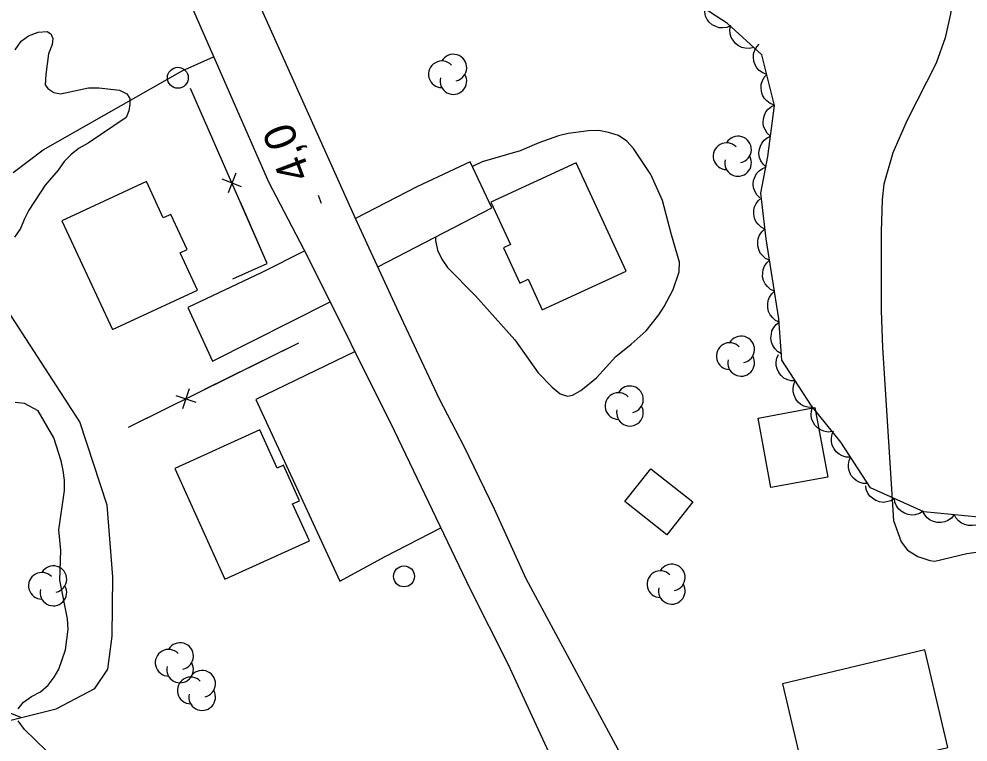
# Model space of a CAD drawing. Extents: x 282461 to 284471, y 5554090 to 5557646.
# Drawn here: x 283177.8 to 283268.6, y 5555836.8 to 5555905.8 of the extents above; entities that cross this region are included whole.
import ezdxf

# ---------------------------------------------------------------- set-up
doc = ezdxf.new("R2010")
doc.units = 0
for name, color, linetype in [('Niveau 19', 7, 'Continuous'), ('Niveau 2', 7, 'Continuous'), ('Niveau 21', 7, 'Continuous'), ('Niveau 22', 7, 'Continuous'), ('Niveau 3', 7, 'Continuous'), ('Niveau 31', 7, 'Continuous'), ('Niveau 36', 7, 'Continuous'), ('Niveau 37', 7, 'Continuous'), ('Niveau 44', 7, 'Continuous')]:
    doc.layers.add(name, color=color, linetype=linetype)

msp = doc.modelspace()

# ---------------------------------------------------------------- linework, layer by layer
at = {"layer": 'Niveau 19'}
for points in [[(283212.14, 5555882.18), (283223.03, 5555887.82), (283220.96, 5555892.2), (283215.88, 5555889.81), (283210.02, 5555886.79)], [(283205.16, 5555883.69), (283201.07, 5555881.63), (283193.97, 5555878.27), (283196.34, 5555873.14), (283207.6, 5555878.82)], [(283209.97, 5555874.08), (283200.49, 5555869.49), (283208.53, 5555852.13), (283212.86, 5555854.48), (283218.17, 5555857.22)]]:
    msp.add_lwpolyline(points, dxfattribs=at)
at = {"layer": 'Niveau 2'}
for points in [[(283266.48, 5555919.54), (283267.34, 5555910.57), (283267.19, 5555908.54), (283266.89, 5555906.35), (283266.39, 5555904.06), (283265.51, 5555901.64), (283262.75, 5555896.19), (283261.36, 5555893.05), (283260.52, 5555890.07), (283260.34, 5555888.59), (283260.26, 5555885.5), (283260.27, 5555877.97), (283260.38, 5555874.47), (283261.43, 5555857.93), (283262.18, 5555855.89), (283262.78, 5555855.1), (283263.75, 5555854.5), (283264.9, 5555854.12), (283265.4, 5555854.04), (283268.46, 5555854.79), (283271.13, 5555855.16)], [(283177.49, 5555902.91), (283178.06, 5555903.72), (283178.75, 5555904.25), (283179.67, 5555904.6), (283180.54, 5555904.67), (283180.89, 5555904.44), (283181.07, 5555903.98), (283181.02, 5555903.4), (283180.68, 5555902.53), (283180.41, 5555900.55), (283180.36, 5555899.57), (283180.59, 5555899.22), (283181.18, 5555898.82), (283181.82, 5555898.71), (283184.48, 5555899.26), (283185.47, 5555899.26), (283187.44, 5555899.05), (283188.14, 5555898.71), (283188.43, 5555898.25), (283188.44, 5555897.72), (283188.33, 5555897.09), (283188.1, 5555896.45)], [(283188.1, 5555896.45), (283184.47, 5555893.99), (283183.61, 5555893.52), (283182.86, 5555892.93), (283182.17, 5555892.23), (283181.6, 5555891.41), (283180.34, 5555889.96), (283178.79, 5555887.57), (283178.34, 5555886.7), (283178, 5555885.83), (283177.43, 5555885.01)], [(283238.25, 5555890.99), (283236.6, 5555893.47), (283235.96, 5555894.16), (283235.14, 5555894.73), (283234.21, 5555895.01), (283233.28, 5555895.18), (283232.29, 5555895.17), (283230.33, 5555894.92), (283229.4, 5555894.68), (283227.55, 5555894.03), (283225.76, 5555893.26), (283222.12, 5555892.19), (283221.26, 5555891.78), (283221.18, 5555891.73)], [(283217.65, 5555885.01), (283217.67, 5555884.69), (283217.85, 5555883.77), (283218.27, 5555882.9), (283218.8, 5555882.1), (283221.49, 5555879.4), (283225.24, 5555875.2), (283227.47, 5555872.04), (283228.82, 5555870.66), (283229.58, 5555870.03), (283230.27, 5555869.8), (283230.74, 5555869.92), (283231.54, 5555870.34), (283233.04, 5555871.56), (283234.88, 5555873.6), (283236.37, 5555874.77), (283237.81, 5555876.06), (283239.01, 5555877.57), (283239.53, 5555878.39), (283240.38, 5555880.01), (283240.94, 5555881.7), (283240.99, 5555882.62), (283240.21, 5555885.22), (283239.37, 5555888.51), (283238.25, 5555890.99)], [(283177.77, 5555839.94), (283178.28, 5555840.58), (283179.03, 5555841.1), (283179.9, 5555841.57), (283180.64, 5555842.21), (283181.22, 5555842.97), (283181.67, 5555843.73), (283182.29, 5555845.58), (283182.56, 5555847.55), (283182.49, 5555848.53), (283181.76, 5555852.23), (283181.85, 5555855.07), (283181.66, 5555857.03), (283182.2, 5555860.8), (283182.19, 5555861.78), (283182.07, 5555862.7), (283181.88, 5555863.63), (283181.17, 5555865.82), (283179.69, 5555868.41), (283178.36, 5555869.1), (283177.49, 5555869.2)], [(283194.51, 5555816), (283194.68, 5555816.41), (283194.21, 5555817.68), (283192.25, 5555821.95), (283190.9, 5555824.31), (283187.61, 5555829.08), (283186.01, 5555832.54), (283185.77, 5555833.23), (283183.03, 5555834.6), (283181.29, 5555835.34), (283180.47, 5555835.91), (283178.37, 5555837.97), (283177.78, 5555838.78)]]:
    msp.add_lwpolyline(points, dxfattribs=at)
at = {"layer": 'Niveau 21'}
for points in [[(283277.17, 5555823.43), (283264.32, 5555820.78), (283257.44, 5555819.11), (283253.16, 5555817.97), (283250.95, 5555817.9), (283249.5, 5555818.12), (283247.12, 5555818.97), (283245.6, 5555819.65), (283244.38, 5555820.51), (283243.09, 5555821.66), (283241.45, 5555823.84), (283239.5, 5555826.76), (283237.49, 5555830.86), (283235.12, 5555836.05), (283226.33, 5555852.37), (283223.31, 5555859), (283220.41, 5555865), (283218.05, 5555869.54), (283214.14, 5555877.82), (283210.02, 5555886.79), (283194.19, 5555922.09)], [(283169.26, 5555772.36), (283178.39, 5555780.53), (283182.48, 5555783.68), (283187.02, 5555786.84), (283201.49, 5555795.28), (283217.87, 5555803.35), (283223.99, 5555806), (283229.87, 5555808.94), (283231.14, 5555809.93), (283232.23, 5555811.04), (283232.8, 5555811.8), (283233.55, 5555813.02), (283234.34, 5555814.59), (283234.85, 5555815.98), (283235.07, 5555817.66), (283234.82, 5555819.86), (283234.39, 5555821.53), (283231.01, 5555830.36), (283224.61, 5555844.2), (283221.01, 5555851.35), (283213.73, 5555866.49), (283205.46, 5555883.11), (283201.74, 5555890.26), (283191.84, 5555912.81)]]:
    msp.add_lwpolyline(points, dxfattribs=at)
at = {"layer": 'Niveau 22'}
for points in [[(283177.29, 5555891.19), (283180.16, 5555893.34), (283193.43, 5555900.89), (283196.45, 5555902.23)], [(283175.26, 5555838.4), (283181.39, 5555839.95), (283185.08, 5555841.87), (283186.33, 5555843.73), (283186.76, 5555846.89), (283186.82, 5555852.56), (283186.29, 5555859.38), (283183.67, 5555867.35), (283175.54, 5555879.83)], [(283162.07, 5555858.19), (283162.26, 5555853.8), (283163.33, 5555851.03), (283164.62, 5555848.49), (283166.62, 5555845.73), (283169.43, 5555843.21), (283172.57, 5555841.27), (283178.07, 5555839.12)]]:
    msp.add_lwpolyline(points, dxfattribs=at)
at = {"layer": 'Niveau 3'}
msp.add_line((283206.77, 5555888.22), (283206.49, 5555888.97), dxfattribs=at)
at = {"layer": 'Niveau 31'}
for points in [[(283222.96, 5555888.35), (283224.84, 5555884.29), (283224.16, 5555883.97), (283225.71, 5555880.61), (283226.51, 5555880.98), (283227.86, 5555878.06), (283235.88, 5555881.77), (283231.1, 5555892.11), (283222.96, 5555888.35)], [(283190.02, 5555890.32), (283181.94, 5555886.57), (283186.78, 5555876.17), (283194.91, 5555879.95), (283193.26, 5555883.5), (283193.91, 5555883.81), (283192.35, 5555887.17), (283191.64, 5555886.84), (283190.02, 5555890.32)], [(283249.72, 5555861.09), (283248.5, 5555867.72), (283253.93, 5555868.72), (283255.15, 5555862.08), (283249.72, 5555861.09)], [(283200.86, 5555866.58), (283192.74, 5555862.91), (283197.52, 5555852.34), (283205.6, 5555855.99), (283204, 5555859.53), (283204.66, 5555859.82), (283203.13, 5555863.22), (283202.51, 5555862.94), (283200.86, 5555866.58)], [(283239.76, 5555856.57), (283235.77, 5555859.75), (283238.25, 5555862.88), (283242.25, 5555859.7), (283239.76, 5555856.57)], [(283264.43, 5555845.56), (283250.82, 5555842.34), (283253.04, 5555832.98), (283256.3, 5555833.75), (283256.5, 5555832.88), (283263, 5555834.42), (283262.78, 5555835.33), (283266.64, 5555836.24), (283264.43, 5555845.56)]]:
    msp.add_lwpolyline(points, dxfattribs=at)
at = {"layer": 'Niveau 36'}
for centre in [(283193.031, 5555900.233), (283214.65, 5555852.59)]:
    msp.add_circle(centre, 1, dxfattribs=at)
at = {"layer": 'Niveau 37'}
for p, q in [((283198.56, 5555891.11), (283197.84, 5555889.24)), ((283199.13, 5555889.81), (283197.27, 5555890.54)), ((283194.12, 5555870.5), (283193.48, 5555868.6)), ((283192.85, 5555869.87), (283194.75, 5555869.23))]:
    msp.add_line(p, q, dxfattribs=at)
for points in [[(283198.29, 5555881.02), (283201.58, 5555882.49), (283194.23, 5555899.21)], [(283197.4, 5555892.01), (283194.23, 5555899.21)], [(283198.29, 5555881.02), (283201.58, 5555882.49), (283199.01, 5555888.35)], [(283204.55, 5555874.88), (283188.29, 5555866.82)], [(283204.55, 5555874.88), (283195.59, 5555870.44)], [(283192.01, 5555868.66), (283188.29, 5555866.82)]]:
    msp.add_lwpolyline(points, dxfattribs=at)
at = {"layer": 'Niveau 44'}
for points in [[(283270.86, 5555858.13), (283264.35, 5555858.77), (283259.23, 5555861.05), (283256.4, 5555865.43), (283253.59, 5555868.88), (283250.76, 5555873.26), (283250.49, 5555877.19), (283249.26, 5555884.83), (283248.75, 5555889.22), (283249.42, 5555892.7), (283250.07, 5555897.57), (283248.86, 5555902.43), (283245.58, 5555905.41), (283242.78, 5555907.25)], [(283245.89, 5555905.21), (283245.5, 5555905.05), (283245.1, 5555905), (283244.77, 5555905.02), (283244.44, 5555905.13), (283244.11, 5555905.3), (283243.83, 5555905.56), (283243.62, 5555905.81), (283243.48, 5555906.13), (283243.39, 5555906.49), (283243.38, 5555906.85)], [(283248.08, 5555903.14), (283247.67, 5555903.04), (283247.26, 5555903.07), (283246.94, 5555903.13), (283246.63, 5555903.29), (283246.33, 5555903.51), (283246.1, 5555903.82), (283245.92, 5555904.09), (283245.84, 5555904.43), (283245.8, 5555904.8), (283245.85, 5555905.16)], [(283249.33, 5555900.55), (283248.94, 5555900.69), (283248.61, 5555900.93), (283248.38, 5555901.17), (283248.21, 5555901.48), (283248.09, 5555901.82), (283248.06, 5555902.21), (283248.07, 5555902.53), (283248.18, 5555902.87), (283248.36, 5555903.19), (283248.6, 5555903.46)], [(283250.05, 5555897.63), (283249.66, 5555897.78), (283249.34, 5555898.02), (283249.1, 5555898.26), (283248.93, 5555898.56), (283248.81, 5555898.91), (283248.78, 5555899.3), (283248.79, 5555899.62), (283248.91, 5555899.95), (283249.09, 5555900.28), (283249.33, 5555900.55)], [(283249.68, 5555894.66), (283249.37, 5555894.94), (283249.16, 5555895.29), (283249.02, 5555895.59), (283248.98, 5555895.94), (283249, 5555896.31), (283249.11, 5555896.67), (283249.24, 5555896.97), (283249.47, 5555897.24), (283249.76, 5555897.48), (283250.08, 5555897.64)], [(283249.28, 5555891.69), (283248.97, 5555891.97), (283248.76, 5555892.31), (283248.63, 5555892.61), (283248.58, 5555892.96), (283248.6, 5555893.33), (283248.71, 5555893.7), (283248.84, 5555894), (283249.07, 5555894.26), (283249.36, 5555894.5), (283249.68, 5555894.66)], [(283248.66, 5555888.75), (283248.36, 5555889.05), (283248.17, 5555889.4), (283248.06, 5555889.71), (283248.03, 5555890.07), (283248.07, 5555890.43), (283248.21, 5555890.79), (283248.35, 5555891.08), (283248.6, 5555891.34), (283248.9, 5555891.55), (283249.23, 5555891.7)], [(283249.15, 5555885.76), (283248.78, 5555885.96), (283248.49, 5555886.24), (283248.29, 5555886.5), (283248.16, 5555886.83), (283248.08, 5555887.19), (283248.1, 5555887.57), (283248.15, 5555887.9), (283248.31, 5555888.21), (283248.53, 5555888.51), (283248.81, 5555888.75)], [(283249.59, 5555882.8), (283249.21, 5555882.97), (283248.91, 5555883.24), (283248.69, 5555883.49), (283248.55, 5555883.82), (283248.46, 5555884.17), (283248.46, 5555884.56), (283248.5, 5555884.88), (283248.64, 5555885.2), (283248.85, 5555885.51), (283249.11, 5555885.76)], [(283250.06, 5555879.83), (283249.69, 5555880.01), (283249.38, 5555880.28), (283249.17, 5555880.53), (283249.02, 5555880.85), (283248.93, 5555881.21), (283248.94, 5555881.6), (283248.97, 5555881.92), (283249.12, 5555882.24), (283249.33, 5555882.55), (283249.59, 5555882.8)], [(283250.54, 5555876.87), (283250.16, 5555877.05), (283249.86, 5555877.32), (283249.64, 5555877.57), (283249.5, 5555877.89), (283249.41, 5555878.25), (283249.41, 5555878.63), (283249.45, 5555878.96), (283249.6, 5555879.28), (283249.8, 5555879.59), (283250.06, 5555879.83)], [(283250.72, 5555873.87), (283250.36, 5555874.08), (283250.08, 5555874.38), (283249.89, 5555874.65), (283249.78, 5555874.98), (283249.72, 5555875.35), (283249.76, 5555875.73), (283249.82, 5555876.05), (283250, 5555876.36), (283250.23, 5555876.65), (283250.51, 5555876.87)], [(283252.05, 5555871.26), (283251.64, 5555871.27), (283251.25, 5555871.39), (283250.95, 5555871.54), (283250.69, 5555871.77), (283250.47, 5555872.06), (283250.31, 5555872.42), (283250.22, 5555872.73), (283250.22, 5555873.08), (283250.28, 5555873.45), (283250.43, 5555873.78)], [(283253.68, 5555868.74), (283253.26, 5555868.75), (283252.88, 5555868.87), (283252.58, 5555869.02), (283252.32, 5555869.25), (283252.09, 5555869.54), (283251.94, 5555869.9), (283251.85, 5555870.21), (283251.85, 5555870.56), (283251.91, 5555870.93), (283252.05, 5555871.26)], [(283255.59, 5555866.42), (283255.18, 5555866.38), (283254.78, 5555866.47), (283254.47, 5555866.58), (283254.18, 5555866.78), (283253.92, 5555867.05), (283253.74, 5555867.38), (283253.61, 5555867.68), (283253.57, 5555868.03), (283253.59, 5555868.4), (283253.7, 5555868.75)], [(283257.33, 5555863.98), (283256.92, 5555863.99), (283256.53, 5555864.12), (283256.23, 5555864.26), (283255.97, 5555864.5), (283255.75, 5555864.79), (283255.59, 5555865.14), (283255.5, 5555865.45), (283255.5, 5555865.81), (283255.57, 5555866.17), (283255.71, 5555866.5)], [(283258.96, 5555861.46), (283258.55, 5555861.47), (283258.16, 5555861.6), (283257.86, 5555861.74), (283257.6, 5555861.98), (283257.37, 5555862.27), (283257.22, 5555862.62), (283257.13, 5555862.93), (283257.13, 5555863.29), (283257.19, 5555863.65), (283257.33, 5555863.98)], [(283261.52, 5555860.03), (283261.17, 5555859.81), (283260.77, 5555859.7), (283260.45, 5555859.66), (283260.1, 5555859.72), (283259.75, 5555859.84), (283259.43, 5555860.05), (283259.18, 5555860.26), (283258.99, 5555860.55), (283258.84, 5555860.9), (283258.78, 5555861.25)], [(283264.26, 5555858.81), (283263.91, 5555858.59), (283263.52, 5555858.48), (283263.19, 5555858.44), (283262.84, 5555858.5), (283262.49, 5555858.62), (283262.17, 5555858.83), (283261.92, 5555859.04), (283261.73, 5555859.33), (283261.58, 5555859.68), (283261.52, 5555860.03)], [(283267.24, 5555858.49), (283266.97, 5555858.16), (283266.63, 5555857.94), (283266.34, 5555857.8), (283265.99, 5555857.74), (283265.62, 5555857.74), (283265.25, 5555857.85), (283264.95, 5555857.96), (283264.67, 5555858.19), (283264.43, 5555858.46), (283264.25, 5555858.78)], [(283270.23, 5555858.19), (283269.96, 5555857.87), (283269.62, 5555857.65), (283269.32, 5555857.5), (283268.98, 5555857.45), (283268.61, 5555857.45), (283268.24, 5555857.55), (283267.93, 5555857.67), (283267.66, 5555857.89), (283267.41, 5555858.17), (283267.24, 5555858.49)]]:
    msp.add_lwpolyline(points, dxfattribs=at)
for centre, radius, start, end in [((283219.366, 5555901.2), 1.275, 282.26917, 149.72625), ((283218.269, 5555900.563), 1.275, 44.11537, 269.80396), ((283219.366, 5555899.925), 1.275, 166.93686, 29.62122), ((283246.579, 5555893.375), 1.277, 282.26917, 149.72625), ((283245.481, 5555892.737), 1.277, 44.11537, 269.80396), ((283246.579, 5555892.098), 1.277, 166.93686, 29.62122), ((283245.777, 5555873.636), 1.277, 44.11537, 269.80396), ((283246.875, 5555874.275), 1.277, 282.26917, 149.72625), ((283246.875, 5555872.998), 1.277, 166.93686, 29.62122), ((283235.149, 5555868.869), 1.275, 44.11537, 269.80396), ((283236.245, 5555869.507), 1.275, 282.26917, 149.72625), ((283236.245, 5555868.231), 1.275, 166.93686, 29.62122), ((283180.036, 5555851.688), 1.275, 44.11537, 269.80396), ((283181.132, 5555852.326), 1.275, 282.26917, 149.72625), ((283239.149, 5555851.848), 1.275, 44.11537, 269.80396), ((283240.245, 5555852.485), 1.275, 282.26917, 149.72625), ((283181.132, 5555851.05), 1.275, 166.93686, 29.62122), ((283240.245, 5555851.21), 1.275, 166.93686, 29.62122), ((283193.245, 5555844.977), 1.275, 282.26917, 149.72625), ((283192.148, 5555844.339), 1.275, 44.11537, 269.80396), ((283193.245, 5555843.702), 1.275, 166.93686, 29.62122), ((283194.259, 5555841.695), 1.275, 44.11537, 269.80396), ((283195.356, 5555842.333), 1.275, 282.26917, 149.72625), ((283195.356, 5555841.057), 1.275, 166.93686, 29.62122)]:
    msp.add_arc(centre, radius, start, end, dxfattribs=at)

# ---------------------------------------------------------------- texts
at = {"layer": 'Niveau 3'}
msp.add_text('4,0  ', height=3, rotation=110.55277, dxfattribs=at).set_placement((283205.8, 5555890.93))

doc.saveas('drawing.dxf')
